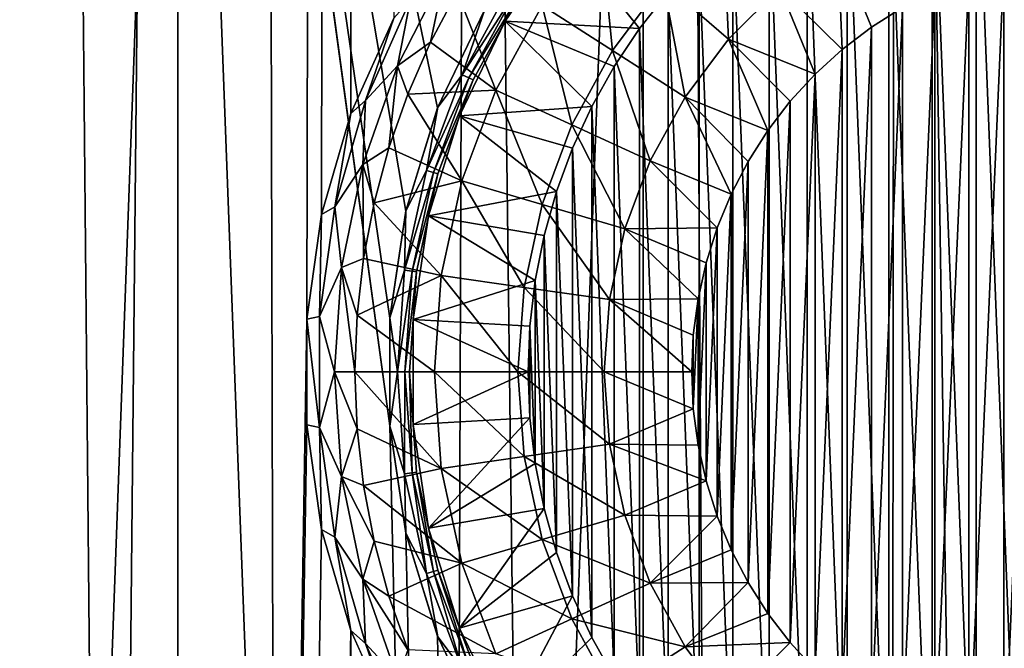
# Model space of a CAD drawing. Header units: metres. Extents: x -24 to 24, y -69 to 184.
# Tile 290 of 656: x -4.67 to -0.46, y 51.07 to 53.76. Entities that reach past the tile are written whole.
import ezdxf

# ---------------------------------------------------------------- set-up
doc = ezdxf.new("R2010")
doc.units = ezdxf.units.M
for name, color, linetype in [('367', 7, 'CONTINUOUS'), ('369', 7, 'CONTINUOUS'), ('4033', 7, 'CONTINUOUS'), ('576', 2, 'CONTINUOUS'), ('580', 2, 'CONTINUOUS'), ('582', 2, 'CONTINUOUS'), ('734', 7, 'CONTINUOUS'), ('735', 7, 'CONTINUOUS'), ('738', 7, 'CONTINUOUS'), ('739', 7, 'CONTINUOUS'), ('741', 7, 'CONTINUOUS'), ('743', 7, 'CONTINUOUS')]:
    doc.layers.add(name, color=color, linetype=linetype)

msp = doc.modelspace()

# ---------------------------------------------------------------- linework, layer by layer
at = {"layer": '367'}
for points in [[(-5.396133, -68.3, -23.642002), (-3.255157, 145.2, -24.030532), (-3.445987, 52.476436, -24.00391)], [(-3.255157, 145.2, -24.030532), (-5.396133, -68.3, -23.642002), (-5.396133, 145.2, -23.642002)], [(-3.445987, 52.476436, -24.00391), (-3.255157, 145.2, -24.030532), (-3.382652, 52.923878, -24.012917)], [(-3.382652, 52.923878, -24.012917), (-3.255157, 145.2, -24.030532), (-3.257648, 53.355916, -24.030194)], [(-3.257648, 53.355916, -24.030194), (-3.255157, 145.2, -24.030532), (-3.074112, 53.763191, -24.054362)], [(-3.445989, 52.023593, -24.003909), (-5.396133, -68.3, -23.642002), (-3.445987, 52.476436, -24.00391)], [(-3.382658, 51.576151, -24.012916), (-5.396133, -68.3, -23.642002), (-3.445989, 52.023593, -24.003909)], [(-3.257658, 51.144112, -24.030193), (-5.396133, -68.3, -23.642002), (-3.382658, 51.576151, -24.012916)], [(-3.255157, -68.3, -24.030532), (-5.396133, -68.3, -23.642002), (-3.257658, 51.144112, -24.030193)], [(-3.074125, 50.736834, -24.05436), (-3.255157, -68.3, -24.030532), (-3.257658, 51.144112, -24.030193)]]:
    msp.add_3dface(points, dxfattribs=at)
at = {"layer": '369'}
for points in [[(-5.396133, -68.3, 23.642002), (-3.255157, -68.3, 24.030532), (-5.37995, 65.481644, 23.64569)], [(-5.37995, 65.481644, 23.64569), (-3.255157, -68.3, 24.030532), (-4.510412, 65.368551, 23.826848)], [(-4.510412, 65.368551, 23.826848), (-3.255157, -68.3, 24.030532), (-3.631011, 65.276726, 23.976619)], [(-3.631011, 65.276726, 23.976619), (-3.255157, -68.3, 24.030532), (-2.739893, 65.205568, 24.094719)], [(-3.255157, -68.3, 24.030532), (-1.087972, -68.3, 24.225582), (-2.739893, 65.205568, 24.094719)], [(-2.739893, 65.205568, 24.094719), (-1.087972, -68.3, 24.225582), (-1.83678, 65.154766, 24.180338)], [(-1.83678, 65.154766, 24.180338), (-1.087972, -68.3, 24.225582), (-0.922576, 65.124184, 24.232444)], [(-1.087972, -68.3, 24.225582), (1.087972, -68.3, 24.225582), (-0.922576, 65.124184, 24.232444)], [(-0.922576, 65.124184, 24.232444), (1.087972, -68.3, 24.225582), (0, 65.113926, 24.25)]]:
    msp.add_3dface(points, dxfattribs=at)
at = {"layer": '4033'}
for points in [[(-2.854476, 53.959174, -24.171369), (-2.916604, 53.661035, -24.231805), (-3.058383, 53.559809, -24.171369)], [(-2.854476, 53.959174, -24.171369), (-3.058383, 53.559809, -24.171369), (-3.002408, 53.844514, -24.093773)], [(-2.802515, 53.875888, -24.231805), (-2.916604, 53.661035, -24.231805), (-2.854476, 53.959174, -24.171369)], [(-3.074112, 53.763191, -24.054362), (-3.002408, 53.844514, -24.093773), (-3.194939, 53.411591, -24.093773)], [(-3.002408, 53.844514, -24.093773), (-3.058383, 53.559809, -24.171369), (-3.194939, 53.411591, -24.093773)], [(-3.257648, 53.355916, -24.030194), (-3.074112, 53.763191, -24.054362), (-3.194939, 53.411591, -24.093773)], [(-2.916604, 53.661035, -24.231805), (-3.014252, 53.438227, -24.231805), (-3.058383, 53.559809, -24.171369)], [(-3.058383, 53.559809, -24.171369), (-3.094908, 53.20872, -24.231805), (-3.206736, 53.136652, -24.171369)], [(-3.058383, 53.559809, -24.171369), (-3.206736, 53.136652, -24.171369), (-3.194939, 53.411591, -24.093773)], [(-3.014252, 53.438227, -24.231805), (-3.094908, 53.20872, -24.231805), (-3.058383, 53.559809, -24.171369)], [(-3.257648, 53.355916, -24.030194), (-3.194939, 53.411591, -24.093773), (-3.325409, 52.956105, -24.093773)], [(-3.194939, 53.411591, -24.093773), (-3.206736, 53.136652, -24.171369), (-3.325409, 52.956105, -24.093773)], [(-3.382652, 52.923878, -24.012917), (-3.257648, 53.355916, -24.030194), (-3.325409, 52.956105, -24.093773)], [(-3.094908, 53.20872, -24.231805), (-3.158117, 52.973809, -24.231805), (-3.206736, 53.136652, -24.171369)], [(-3.206736, 53.136652, -24.171369), (-3.296839, 52.69739, -24.171369), (-3.325409, 52.956105, -24.093773)], [(-3.206736, 53.136652, -24.171369), (-3.203522, 52.734818, -24.231805), (-3.296839, 52.69739, -24.171369)], [(-3.158117, 52.973809, -24.231805), (-3.203522, 52.734818, -24.231805), (-3.206736, 53.136652, -24.171369)], [(-3.445987, 52.476436, -24.00391), (-3.382652, 52.923878, -24.012917), (-3.391284, 52.486902, -24.093773)], [(-3.382652, 52.923878, -24.012917), (-3.325409, 52.956105, -24.093773), (-3.391284, 52.486902, -24.093773)], [(-3.325409, 52.956105, -24.093773), (-3.296839, 52.69739, -24.171369), (-3.391284, 52.486902, -24.093773)], [(-3.203522, 52.734818, -24.231805), (-3.230868, 52.493094, -24.231805), (-3.296839, 52.69739, -24.171369)], [(-3.296839, 52.69739, -24.171369), (-3.327057, 52.25, -24.171369), (-3.391284, 52.486902, -24.093773)], [(-3.296839, 52.69739, -24.171369), (-3.24, 52.249999, -24.231805), (-3.327057, 52.25, -24.171369)], [(-3.230868, 52.493094, -24.231805), (-3.24, 52.249999, -24.231805), (-3.296839, 52.69739, -24.171369)], [(-3.445989, 52.023593, -24.003909), (-3.445987, 52.476436, -24.00391), (-3.391284, 52.013098, -24.093773)], [(-3.445987, 52.476436, -24.00391), (-3.391284, 52.486902, -24.093773), (-3.391284, 52.013098, -24.093773)], [(-3.391284, 52.486902, -24.093773), (-3.327057, 52.25, -24.171369), (-3.391284, 52.013098, -24.093773)], [(-3.327057, 52.25, -24.171369), (-3.296839, 51.802611, -24.171369), (-3.391284, 52.013098, -24.093773)], [(-3.327057, 52.25, -24.171369), (-3.230867, 52.006904, -24.231805), (-3.296839, 51.802611, -24.171369)], [(-3.24, 52.249999, -24.231805), (-3.230867, 52.006904, -24.231805), (-3.327057, 52.25, -24.171369)], [(-3.382658, 51.576151, -24.012916), (-3.445989, 52.023593, -24.003909), (-3.391284, 52.013098, -24.093773)], [(-3.382658, 51.576151, -24.012916), (-3.391284, 52.013098, -24.093773), (-3.325409, 51.543896, -24.093773)], [(-3.391284, 52.013098, -24.093773), (-3.296839, 51.802611, -24.171369), (-3.325409, 51.543896, -24.093773)], [(-3.230867, 52.006904, -24.231805), (-3.203521, 51.76518, -24.231805), (-3.296839, 51.802611, -24.171369)], [(-3.296839, 51.802611, -24.171369), (-3.206736, 51.363348, -24.171369), (-3.325409, 51.543896, -24.093773)], [(-3.296839, 51.802611, -24.171369), (-3.158116, 51.526189, -24.231805), (-3.206736, 51.363348, -24.171369)], [(-3.203521, 51.76518, -24.231805), (-3.158116, 51.526189, -24.231805), (-3.296839, 51.802611, -24.171369)], [(-3.257658, 51.144112, -24.030193), (-3.382658, 51.576151, -24.012916), (-3.325409, 51.543896, -24.093773)], [(-3.257658, 51.144112, -24.030193), (-3.325409, 51.543896, -24.093773), (-3.194939, 51.088409, -24.093773)], [(-3.325409, 51.543896, -24.093773), (-3.206736, 51.363348, -24.171369), (-3.194939, 51.088409, -24.093773)], [(-3.158116, 51.526189, -24.231805), (-3.094907, 51.291278, -24.231805), (-3.206736, 51.363348, -24.171369)], [(-3.206736, 51.363348, -24.171369), (-3.014252, 51.061772, -24.231805), (-3.058383, 50.940191, -24.171369)], [(-3.094907, 51.291278, -24.231805), (-3.014252, 51.061772, -24.231805), (-3.206736, 51.363348, -24.171369)], [(-3.206736, 51.363348, -24.171369), (-3.058383, 50.940191, -24.171369), (-3.194939, 51.088409, -24.093773)], [(-3.074125, 50.736834, -24.05436), (-3.257658, 51.144112, -24.030193), (-3.194939, 51.088409, -24.093773)], [(-3.194939, 51.088409, -24.093773), (-3.058383, 50.940191, -24.171369), (-3.002408, 50.655486, -24.093773)], [(-3.074125, 50.736834, -24.05436), (-3.194939, 51.088409, -24.093773), (-3.002408, 50.655486, -24.093773)]]:
    msp.add_3dface(points, dxfattribs=at)
at = {"layer": '576'}
for points in [[(-3.996623, 5.623234, -21.379652), (-3.996623, 58.7, -21.379652), (-5.952156, 58.7, -20.919712)], [(-5.952156, 5.623234, -20.919712), (-3.996623, 5.623234, -21.379652), (-5.952156, 58.7, -20.919712)], [(-3.091405, 52.480662, -21.529183), (-3.996623, 58.7, -21.379652), (-3.091406, 52.019353, -21.529183)], [(-3.022865, 52.93723, -21.538913), (-3.996623, 58.7, -21.379652), (-3.091405, 52.480662, -21.529183)], [(-2.886933, 53.379435, -21.557554), (-3.996623, 58.7, -21.379652), (-3.022865, 52.93723, -21.538913)], [(-2.68613, 53.797485, -21.583494), (-3.996623, 58.7, -21.379652), (-2.886933, 53.379435, -21.557554)], [(-3.996623, 58.7, -21.379652), (-2.006928, 5.623234, -21.65721), (-3.091406, 52.019353, -21.529183)], [(-3.996623, 5.623234, -21.379652), (-2.006928, 5.623234, -21.65721), (-3.996623, 58.7, -21.379652)], [(-3.091406, 52.019353, -21.529183), (-2.006928, 5.623234, -21.65721), (-3.02287, 51.56279, -21.538913)], [(-3.02287, 51.56279, -21.538913), (-2.006928, 5.623234, -21.65721), (-2.886947, 51.120602, -21.557552)], [(-2.886947, 51.120602, -21.557552), (-2.006928, 5.623234, -21.65721), (-2.686161, 50.702569, -21.58349)]]:
    msp.add_3dface(points, dxfattribs=at)
at = {"layer": '580'}
for points in [[(-5.952156, 5.623234, 20.919712), (-5.952156, 58.7, 20.919712), (-3.996623, 58.7, 21.379652)], [(-3.996623, 5.623234, 21.379652), (-5.952156, 5.623234, 20.919712), (-3.996623, 58.7, 21.379652)], [(-3.996623, 5.623234, 21.379652), (-3.996623, 58.7, 21.379652), (-2.006928, 58.7, 21.65721)], [(-2.006928, 5.623234, 21.65721), (-3.996623, 5.623234, 21.379652), (-2.006928, 58.7, 21.65721)], [(-2.006928, 5.623234, 21.65721), (-2.006928, 58.7, 21.65721), (0, 58.7, 21.75)], [(0, 5.623234, 21.75), (-2.006928, 5.623234, 21.65721), (0, 58.7, 21.75)]]:
    msp.add_3dface(points, dxfattribs=at)
at = {"layer": '582'}
for points in [[(-2.68613, 53.797485, -21.583494), (-2.886933, 53.379435, -21.557554), (-2.885709, 53.382557, -23.573205)], [(-2.684679, 53.8, -23.573205), (-2.68613, 53.797485, -21.583494), (-2.885709, 53.382557, -23.573205)], [(-2.886933, 53.379435, -21.557554), (-3.022865, 52.93723, -21.538913), (-3.022277, 52.939815, -23.573205)], [(-2.885709, 53.382557, -23.573205), (-2.886933, 53.379435, -21.557554), (-3.022277, 52.939815, -23.573205)], [(-3.022865, 52.93723, -21.538913), (-3.091405, 52.480662, -21.529183), (-3.091332, 52.481663, -23.573205)], [(-3.022277, 52.939815, -23.573205), (-3.022865, 52.93723, -21.538913), (-3.091332, 52.481663, -23.573205)], [(-3.091332, 52.481663, -23.573205), (-3.091406, 52.019353, -21.529183), (-3.091332, 52.018337, -23.573205)], [(-3.091405, 52.480662, -21.529183), (-3.091406, 52.019353, -21.529183), (-3.091332, 52.481663, -23.573205)], [(-3.091406, 52.019353, -21.529183), (-3.02287, 51.56279, -21.538913), (-3.091332, 52.018337, -23.573205)], [(-3.091332, 52.018337, -23.573205), (-3.02287, 51.56279, -21.538913), (-3.022277, 51.560185, -23.573205)], [(-3.02287, 51.56279, -21.538913), (-2.886947, 51.120602, -21.557552), (-3.022277, 51.560185, -23.573205)], [(-3.022277, 51.560185, -23.573205), (-2.886947, 51.120602, -21.557552), (-2.885709, 51.117443, -23.573205)], [(-2.886947, 51.120602, -21.557552), (-2.686161, 50.702569, -21.58349), (-2.885709, 51.117443, -23.573205)], [(-2.885709, 51.117443, -23.573205), (-2.686161, 50.702569, -21.58349), (-2.684679, 50.7, -23.573205)]]:
    msp.add_3dface(points, dxfattribs=at)
at = {"layer": '734'}
for points in [[(-0.583636, 54.680919, -18.1), (-0.391079, 49.780778, -18.1), (-0.391079, 54.719222, -18.1)], [(-0.772519, 54.627648, -18.1), (-0.583636, 49.819081, -18.1), (-0.583636, 54.680919, -18.1)], [(-0.583636, 49.819081, -18.1), (-0.391079, 49.780778, -18.1), (-0.583636, 54.680919, -18.1)], [(-0.956729, 54.559689, -18.1), (-0.772519, 49.872352, -18.1), (-0.772519, 54.627648, -18.1)], [(-0.772519, 49.872352, -18.1), (-0.583636, 49.819081, -18.1), (-0.772519, 54.627648, -18.1)], [(-1.134959, 54.477525, -18.1), (-0.956729, 49.940311, -18.1), (-0.956729, 54.559689, -18.1)], [(-0.956729, 49.940311, -18.1), (-0.772519, 49.872352, -18.1), (-0.956729, 54.559689, -18.1)], [(-1.306255, 54.381595, -18.1), (-1.134959, 50.022475, -18.1), (-1.134959, 54.477525, -18.1)], [(-1.134959, 50.022475, -18.1), (-0.956729, 49.940311, -18.1), (-1.134959, 54.477525, -18.1)], [(-1.469461, 54.272543, -18.1), (-1.306255, 50.118405, -18.1), (-1.306255, 54.381595, -18.1)], [(-1.306255, 50.118405, -18.1), (-1.134959, 50.022475, -18.1), (-1.306255, 54.381595, -18.1)], [(-1.623629, 54.151007, -18.1), (-1.469461, 50.227457, -18.1), (-1.469461, 54.272543, -18.1)], [(-1.469461, 50.227457, -18.1), (-1.306255, 50.118405, -18.1), (-1.469461, 54.272543, -18.1)], [(-1.767756, 54.017776, -18.1), (-1.623629, 50.348993, -18.1), (-1.623629, 54.151007, -18.1)], [(-1.623629, 50.348993, -18.1), (-1.469461, 50.227457, -18.1), (-1.623629, 54.151007, -18.1)], [(-1.901013, 53.873623, -18.1), (-1.767756, 50.482224, -18.1), (-1.767756, 54.017776, -18.1)], [(-1.767756, 50.482224, -18.1), (-1.623629, 50.348993, -18.1), (-1.767756, 54.017776, -18.1)], [(-2.022556, 53.719443, -18.1), (-1.901013, 50.626377, -18.1), (-1.901013, 53.873623, -18.1)], [(-1.901013, 50.626377, -18.1), (-1.767756, 50.482224, -18.1), (-1.901013, 53.873623, -18.1)], [(-2.131587, 53.556266, -18.1), (-2.022556, 50.780557, -18.1), (-2.022556, 53.719443, -18.1)], [(-2.022556, 50.780557, -18.1), (-1.901013, 50.626377, -18.1), (-2.022556, 53.719443, -18.1)], [(-2.227523, 53.38496, -18.1), (-2.131587, 50.943734, -18.1), (-2.131587, 53.556266, -18.1)], [(-2.131587, 50.943734, -18.1), (-2.022556, 50.780557, -18.1), (-2.131587, 53.556266, -18.1)], [(-2.309693, 53.206724, -18.1), (-2.227523, 51.11504, -18.1), (-2.227523, 53.38496, -18.1)], [(-2.227523, 51.11504, -18.1), (-2.131587, 50.943734, -18.1), (-2.227523, 53.38496, -18.1)], [(-2.377646, 53.02253, -18.1), (-2.309693, 51.293276, -18.1), (-2.309693, 53.206724, -18.1)], [(-2.309693, 51.293276, -18.1), (-2.227523, 51.11504, -18.1), (-2.309693, 53.206724, -18.1)], [(-2.430921, 52.833623, -18.1), (-2.377646, 51.47747, -18.1), (-2.377646, 53.02253, -18.1)], [(-2.377646, 51.47747, -18.1), (-2.309693, 51.293276, -18.1), (-2.377646, 53.02253, -18.1)], [(-2.469224, 52.641067, -18.1), (-2.430921, 51.666377, -18.1), (-2.430921, 52.833623, -18.1)], [(-2.430921, 51.666377, -18.1), (-2.377646, 51.47747, -18.1), (-2.430921, 52.833623, -18.1)], [(-2.492291, 52.446168, -18.1), (-2.469224, 51.858933, -18.1), (-2.469224, 52.641067, -18.1)], [(-2.469224, 51.858933, -18.1), (-2.430921, 51.666377, -18.1), (-2.469224, 52.641067, -18.1)], [(-2.5, 52.25, -18.1), (-2.492291, 52.053832, -18.1), (-2.492291, 52.446168, -18.1)], [(-2.492291, 52.053832, -18.1), (-2.469224, 51.858933, -18.1), (-2.492291, 52.446168, -18.1)]]:
    msp.add_3dface(points, dxfattribs=at)
at = {"layer": '735'}
for points in [[(-0.464795, 50.511045, -24.6), (-0.311349, 54.022868, -24.6), (-0.311349, 50.477132, -24.6)], [(-0.464795, 53.988955, -24.6), (-0.311349, 54.022868, -24.6), (-0.464795, 50.511045, -24.6)], [(-0.614722, 50.558221, -24.6), (-0.464795, 53.988955, -24.6), (-0.464795, 50.511045, -24.6)], [(-0.614722, 53.941779, -24.6), (-0.464795, 53.988955, -24.6), (-0.614722, 50.558221, -24.6)], [(-0.759849, 50.618243, -24.6), (-0.614722, 53.941779, -24.6), (-0.614722, 50.558221, -24.6)], [(-0.759849, 53.881757, -24.6), (-0.614722, 53.941779, -24.6), (-0.759849, 50.618243, -24.6)], [(-0.899196, 50.690691, -24.6), (-0.759849, 53.881757, -24.6), (-0.759849, 50.618243, -24.6)], [(-0.899196, 53.809309, -24.6), (-0.759849, 53.881757, -24.6), (-0.899196, 50.690691, -24.6)], [(-1.031766, 50.775057, -24.6), (-0.899196, 53.809309, -24.6), (-0.899196, 50.690691, -24.6)], [(-1.031766, 53.724943, -24.6), (-0.899196, 53.809309, -24.6), (-1.031766, 50.775057, -24.6)], [(-1.156458, 50.870651, -24.6), (-1.031766, 53.724943, -24.6), (-1.031766, 50.775057, -24.6)], [(-1.156458, 53.629349, -24.6), (-1.031766, 53.724943, -24.6), (-1.156458, 50.870651, -24.6)], [(-1.272312, 50.976728, -24.6), (-1.156458, 53.629349, -24.6), (-1.156458, 50.870651, -24.6)], [(-1.272312, 53.523272, -24.6), (-1.156458, 53.629349, -24.6), (-1.272312, 50.976728, -24.6)], [(-1.378498, 51.092528, -24.6), (-1.272312, 53.523272, -24.6), (-1.272312, 50.976728, -24.6)], [(-1.378498, 53.407472, -24.6), (-1.272312, 53.523272, -24.6), (-1.378498, 51.092528, -24.6)], [(-1.474176, 51.217138, -24.6), (-1.378498, 53.407472, -24.6), (-1.378498, 51.092528, -24.6)], [(-1.474176, 53.282862, -24.6), (-1.378498, 53.407472, -24.6), (-1.474176, 51.217138, -24.6)], [(-1.558619, 51.349609, -24.6), (-1.474176, 53.282862, -24.6), (-1.474176, 51.217138, -24.6)], [(-1.558619, 53.150391, -24.6), (-1.474176, 53.282862, -24.6), (-1.558619, 51.349609, -24.6)], [(-1.631199, 51.488956, -24.6), (-1.558619, 53.150391, -24.6), (-1.558619, 51.349609, -24.6)], [(-1.631199, 53.011044, -24.6), (-1.558619, 53.150391, -24.6), (-1.631199, 51.488956, -24.6)], [(-1.691344, 51.63408, -24.6), (-1.631199, 53.011044, -24.6), (-1.631199, 51.488956, -24.6)], [(-1.691344, 52.86592, -24.6), (-1.631199, 53.011044, -24.6), (-1.691344, 51.63408, -24.6)], [(-1.738607, 51.783907, -24.6), (-1.691344, 52.86592, -24.6), (-1.691344, 51.63408, -24.6)], [(-1.738607, 52.716093, -24.6), (-1.691344, 52.86592, -24.6), (-1.738607, 51.783907, -24.6)], [(-1.772629, 51.937294, -24.6), (-1.738607, 52.716093, -24.6), (-1.738607, 51.783907, -24.6)], [(-1.772629, 52.562706, -24.6), (-1.738607, 52.716093, -24.6), (-1.772629, 51.937294, -24.6)], [(-1.793143, 52.093039, -24.6), (-1.772629, 52.562706, -24.6), (-1.772629, 51.937294, -24.6)], [(-1.793143, 52.406961, -24.6), (-1.772629, 52.562706, -24.6), (-1.793143, 52.093039, -24.6)], [(-1.799999, 52.25, -24.6), (-1.793143, 52.406961, -24.6), (-1.793143, 52.093039, -24.6)]]:
    msp.add_3dface(points, dxfattribs=at)
at = {"layer": '738'}
for points in [[(-2.439794, 53.81796, -24.390983), (-2.191816, 54.149219, -24.390983), (-2.139139, 53.624741, -24.506587)], [(-2.191816, 54.149219, -24.390983), (-1.92172, 53.91518, -24.506587), (-2.139139, 53.624741, -24.506587)], [(-1.66518, 54.17172, -24.506587), (-1.642823, 53.673514, -24.576625), (-1.92172, 53.91518, -24.506587)], [(-1.423514, 53.892823, -24.576625), (-1.642823, 53.673514, -24.576625), (-1.66518, 54.17172, -24.506587)], [(-1.175227, 54.078689, -24.576625), (-1.156458, 53.629349, -24.6), (-1.423514, 53.892823, -24.576625)], [(-1.031766, 53.724943, -24.6), (-1.156458, 53.629349, -24.6), (-1.175227, 54.078689, -24.576625)], [(-0.899196, 53.809309, -24.6), (-1.031766, 53.724943, -24.6), (-1.175227, 54.078689, -24.576625)], [(-1.92172, 53.91518, -24.506587), (-1.828689, 53.425227, -24.576625), (-2.139139, 53.624741, -24.506587)], [(-1.642823, 53.673514, -24.576625), (-1.828689, 53.425227, -24.576625), (-1.92172, 53.91518, -24.506587)], [(-1.423514, 53.892823, -24.576625), (-1.272312, 53.523272, -24.6), (-1.642823, 53.673514, -24.576625)], [(-1.156458, 53.629349, -24.6), (-1.272312, 53.523272, -24.6), (-1.423514, 53.892823, -24.576625)], [(-2.802515, 53.875888, -24.231805), (-2.638104, 53.454782, -24.390983), (-2.916604, 53.661035, -24.231805)], [(-2.439794, 53.81796, -24.390983), (-2.638104, 53.454782, -24.390983), (-2.802515, 53.875888, -24.231805)], [(-2.638104, 53.454782, -24.390983), (-2.439794, 53.81796, -24.390983), (-2.313012, 53.306317, -24.506587)], [(-2.439794, 53.81796, -24.390983), (-2.139139, 53.624741, -24.506587), (-2.313012, 53.306317, -24.506587)], [(-2.916604, 53.661035, -24.231805), (-2.638104, 53.454782, -24.390983), (-3.014252, 53.438227, -24.231805)], [(-1.642823, 53.673514, -24.576625), (-1.474176, 53.282862, -24.6), (-1.828689, 53.425227, -24.576625)], [(-1.378498, 53.407472, -24.6), (-1.474176, 53.282862, -24.6), (-1.642823, 53.673514, -24.576625)], [(-1.272312, 53.523272, -24.6), (-1.378498, 53.407472, -24.6), (-1.642823, 53.673514, -24.576625)], [(-2.139139, 53.624741, -24.506587), (-1.977327, 53.153015, -24.576625), (-2.313012, 53.306317, -24.506587)], [(-1.828689, 53.425227, -24.576625), (-1.977327, 53.153015, -24.576625), (-2.139139, 53.624741, -24.506587)], [(-3.014252, 53.438227, -24.231805), (-2.78271, 53.067077, -24.390983), (-3.094908, 53.20872, -24.231805)], [(-2.638104, 53.454782, -24.390983), (-2.78271, 53.067077, -24.390983), (-3.014252, 53.438227, -24.231805)], [(-2.78271, 53.067077, -24.390983), (-2.638104, 53.454782, -24.390983), (-2.439798, 52.966389, -24.506587)], [(-2.638104, 53.454782, -24.390983), (-2.313012, 53.306317, -24.506587), (-2.439798, 52.966389, -24.506587)], [(-1.828689, 53.425227, -24.576625), (-1.631199, 53.011044, -24.6), (-1.977327, 53.153015, -24.576625)], [(-1.558619, 53.150391, -24.6), (-1.631199, 53.011044, -24.6), (-1.828689, 53.425227, -24.576625)], [(-1.474176, 53.282862, -24.6), (-1.558619, 53.150391, -24.6), (-1.828689, 53.425227, -24.576625)], [(-2.313012, 53.306317, -24.506587), (-2.085713, 52.862421, -24.576625), (-2.439798, 52.966389, -24.506587)], [(-1.977327, 53.153015, -24.576625), (-2.085713, 52.862421, -24.576625), (-2.313012, 53.306317, -24.506587)], [(-3.094908, 53.20872, -24.231805), (-2.78271, 53.067077, -24.390983), (-3.158117, 52.973809, -24.231805)], [(-1.977327, 53.153015, -24.576625), (-1.691344, 52.86592, -24.6), (-2.085713, 52.862421, -24.576625)], [(-1.631199, 53.011044, -24.6), (-1.691344, 52.86592, -24.6), (-1.977327, 53.153015, -24.576625)], [(-2.78271, 53.067077, -24.390983), (-2.870668, 52.66274, -24.390983), (-3.158117, 52.973809, -24.231805)], [(-2.870668, 52.66274, -24.390983), (-2.78271, 53.067077, -24.390983), (-2.516918, 52.611878, -24.506587)], [(-2.78271, 53.067077, -24.390983), (-2.439798, 52.966389, -24.506587), (-2.516918, 52.611878, -24.506587)], [(-3.158117, 52.973809, -24.231805), (-2.870668, 52.66274, -24.390983), (-3.203522, 52.734818, -24.231805)], [(-2.439798, 52.966389, -24.506587), (-2.15164, 52.559359, -24.576625), (-2.516918, 52.611878, -24.506587)], [(-2.085713, 52.862421, -24.576625), (-2.15164, 52.559359, -24.576625), (-2.439798, 52.966389, -24.506587)], [(-2.085713, 52.862421, -24.576625), (-1.772629, 52.562706, -24.6), (-2.15164, 52.559359, -24.576625)], [(-1.691344, 52.86592, -24.6), (-1.738607, 52.716093, -24.6), (-2.085713, 52.862421, -24.576625)], [(-1.738607, 52.716093, -24.6), (-1.772629, 52.562706, -24.6), (-2.085713, 52.862421, -24.576625)], [(-3.203522, 52.734818, -24.231805), (-2.870668, 52.66274, -24.390983), (-3.230868, 52.493094, -24.231805)], [(-2.870668, 52.66274, -24.390983), (-2.900188, 52.25, -24.390983), (-3.230868, 52.493094, -24.231805)], [(-2.900188, 52.25, -24.390983), (-2.870668, 52.66274, -24.390983), (-2.5428, 52.25, -24.506587)], [(-2.870668, 52.66274, -24.390983), (-2.516918, 52.611878, -24.506587), (-2.5428, 52.25, -24.506587)], [(-2.516918, 52.611878, -24.506587), (-2.173766, 52.25, -24.576625), (-2.5428, 52.25, -24.506587)], [(-2.15164, 52.559359, -24.576625), (-2.173766, 52.25, -24.576625), (-2.516918, 52.611878, -24.506587)], [(-2.15164, 52.559359, -24.576625), (-1.799999, 52.25, -24.6), (-2.173766, 52.25, -24.576625)], [(-1.772629, 52.562706, -24.6), (-1.793143, 52.406961, -24.6), (-2.15164, 52.559359, -24.576625)], [(-1.793143, 52.406961, -24.6), (-1.799999, 52.25, -24.6), (-2.15164, 52.559359, -24.576625)], [(-3.230868, 52.493094, -24.231805), (-2.900188, 52.25, -24.390983), (-3.24, 52.249999, -24.231805)], [(-2.900188, 52.25, -24.390983), (-2.870668, 51.83726, -24.390983), (-3.24, 52.249999, -24.231805)], [(-3.24, 52.249999, -24.231805), (-2.870668, 51.83726, -24.390983), (-3.230867, 52.006904, -24.231805)], [(-2.900188, 52.25, -24.390983), (-2.5428, 52.25, -24.506587), (-2.516918, 51.888122, -24.506587)], [(-2.870668, 51.83726, -24.390983), (-2.900188, 52.25, -24.390983), (-2.516918, 51.888122, -24.506587)], [(-2.5428, 52.25, -24.506587), (-2.15164, 51.940641, -24.576625), (-2.516918, 51.888122, -24.506587)], [(-2.173766, 52.25, -24.576625), (-2.15164, 51.940641, -24.576625), (-2.5428, 52.25, -24.506587)], [(-2.173766, 52.25, -24.576625), (-1.793143, 52.093039, -24.6), (-2.15164, 51.940641, -24.576625)], [(-1.799999, 52.25, -24.6), (-1.793143, 52.093039, -24.6), (-2.173766, 52.25, -24.576625)], [(-1.793143, 52.093039, -24.6), (-1.772629, 51.937294, -24.6), (-2.15164, 51.940641, -24.576625)], [(-3.230867, 52.006904, -24.231805), (-2.870668, 51.83726, -24.390983), (-3.203521, 51.76518, -24.231805)], [(-2.15164, 51.940641, -24.576625), (-2.085713, 51.637579, -24.576625), (-2.516918, 51.888122, -24.506587)], [(-2.15164, 51.940641, -24.576625), (-1.738607, 51.783907, -24.6), (-2.085713, 51.637579, -24.576625)], [(-1.772629, 51.937294, -24.6), (-1.738607, 51.783907, -24.6), (-2.15164, 51.940641, -24.576625)], [(-2.870668, 51.83726, -24.390983), (-2.516918, 51.888122, -24.506587), (-2.439798, 51.533611, -24.506587)], [(-2.516918, 51.888122, -24.506587), (-2.085713, 51.637579, -24.576625), (-2.439798, 51.533611, -24.506587)], [(-2.870668, 51.83726, -24.390983), (-2.78271, 51.432923, -24.390983), (-3.203521, 51.76518, -24.231805)], [(-2.78271, 51.432923, -24.390983), (-2.870668, 51.83726, -24.390983), (-2.439798, 51.533611, -24.506587)], [(-1.738607, 51.783907, -24.6), (-1.691344, 51.63408, -24.6), (-2.085713, 51.637579, -24.576625)], [(-3.203521, 51.76518, -24.231805), (-2.78271, 51.432923, -24.390983), (-3.158116, 51.526189, -24.231805)], [(-2.085713, 51.637579, -24.576625), (-1.977327, 51.346985, -24.576625), (-2.439798, 51.533611, -24.506587)], [(-2.085713, 51.637579, -24.576625), (-1.691344, 51.63408, -24.6), (-1.977327, 51.346985, -24.576625)], [(-1.691344, 51.63408, -24.6), (-1.631199, 51.488956, -24.6), (-1.977327, 51.346985, -24.576625)], [(-2.78271, 51.432923, -24.390983), (-2.439798, 51.533611, -24.506587), (-2.313012, 51.193683, -24.506587)], [(-2.439798, 51.533611, -24.506587), (-1.977327, 51.346985, -24.576625), (-2.313012, 51.193683, -24.506587)], [(-3.158116, 51.526189, -24.231805), (-2.78271, 51.432923, -24.390983), (-3.094907, 51.291278, -24.231805)], [(-1.631199, 51.488956, -24.6), (-1.558619, 51.349609, -24.6), (-1.977327, 51.346985, -24.576625)], [(-2.78271, 51.432923, -24.390983), (-2.638104, 51.045218, -24.390983), (-3.094907, 51.291278, -24.231805)], [(-2.638104, 51.045218, -24.390983), (-2.78271, 51.432923, -24.390983), (-2.313012, 51.193683, -24.506587)], [(-1.977327, 51.346985, -24.576625), (-1.828689, 51.074773, -24.576625), (-2.313012, 51.193683, -24.506587)], [(-1.977327, 51.346985, -24.576625), (-1.558619, 51.349609, -24.6), (-1.828689, 51.074773, -24.576625)], [(-1.558619, 51.349609, -24.6), (-1.474176, 51.217138, -24.6), (-1.828689, 51.074773, -24.576625)], [(-3.094907, 51.291278, -24.231805), (-2.638104, 51.045218, -24.390983), (-3.014252, 51.061772, -24.231805)], [(-1.474176, 51.217138, -24.6), (-1.378498, 51.092528, -24.6), (-1.828689, 51.074773, -24.576625)], [(-2.638104, 51.045218, -24.390983), (-2.313012, 51.193683, -24.506587), (-2.139139, 50.875259, -24.506587)], [(-2.313012, 51.193683, -24.506587), (-1.828689, 51.074773, -24.576625), (-2.139139, 50.875259, -24.506587)], [(-1.828689, 51.074773, -24.576625), (-1.642823, 50.826486, -24.576625), (-2.139139, 50.875259, -24.506587)], [(-1.828689, 51.074773, -24.576625), (-1.378498, 51.092528, -24.6), (-1.642823, 50.826486, -24.576625)], [(-1.378498, 51.092528, -24.6), (-1.272312, 50.976728, -24.6), (-1.642823, 50.826486, -24.576625)]]:
    msp.add_3dface(points, dxfattribs=at)
at = {"layer": '739'}
for points in [[(-2.345495, 54.120469, -23.4), (-2.598076, 53.75, -23.4), (-2.598069, 53.750013, -18.6)], [(-2.345475, 54.120494, -18.6), (-2.345495, 54.120469, -23.4), (-2.598069, 53.750013, -18.6)], [(-2.598076, 53.75, -23.4), (-2.792621, 53.346023, -23.4), (-2.792614, 53.346042, -18.6)], [(-2.598069, 53.750013, -18.6), (-2.598076, 53.75, -23.4), (-2.792614, 53.346042, -18.6)], [(-2.792621, 53.346023, -23.4), (-2.924784, 52.917563, -23.4), (-2.924781, 52.917575, -18.6)], [(-2.792614, 53.346042, -18.6), (-2.792621, 53.346023, -23.4), (-2.924781, 52.917575, -18.6)], [(-2.924781, 52.917575, -18.6), (-2.991611, 52.47419, -23.4), (-2.991612, 52.474189, -18.6)], [(-2.924784, 52.917563, -23.4), (-2.991611, 52.47419, -23.4), (-2.924781, 52.917575, -18.6)], [(-2.991611, 52.47419, -23.4), (-2.991611, 52.02581, -23.4), (-2.991612, 52.474189, -18.6)], [(-2.991612, 52.474189, -18.6), (-2.991611, 52.02581, -23.4), (-2.991612, 52.025811, -18.6)], [(-2.991612, 52.025811, -18.6), (-2.924784, 51.582437, -23.4), (-2.924781, 51.582425, -18.6)], [(-2.991611, 52.02581, -23.4), (-2.924784, 51.582437, -23.4), (-2.991612, 52.025811, -18.6)], [(-2.924784, 51.582437, -23.4), (-2.792621, 51.153977, -23.4), (-2.924781, 51.582425, -18.6)], [(-2.924781, 51.582425, -18.6), (-2.792621, 51.153977, -23.4), (-2.792614, 51.153958, -18.6)], [(-2.792621, 51.153977, -23.4), (-2.598076, 50.75, -23.4), (-2.792614, 51.153958, -18.6)], [(-2.792614, 51.153958, -18.6), (-2.598076, 50.75, -23.4), (-2.598069, 50.749987, -18.6)]]:
    msp.add_3dface(points, dxfattribs=at)
at = {"layer": '741'}
for points in [[(-2.022556, 53.719443, -18.1), (-2.345475, 54.120494, -18.6), (-2.598069, 53.750013, -18.6)], [(-2.022556, 53.719443, -18.1), (-1.901013, 53.873623, -18.1), (-2.345475, 54.120494, -18.6)], [(-2.227523, 53.38496, -18.1), (-2.598069, 53.750013, -18.6), (-2.792614, 53.346042, -18.6)], [(-2.131587, 53.556266, -18.1), (-2.022556, 53.719443, -18.1), (-2.598069, 53.750013, -18.6)], [(-2.227523, 53.38496, -18.1), (-2.131587, 53.556266, -18.1), (-2.598069, 53.750013, -18.6)], [(-2.309693, 53.206724, -18.1), (-2.227523, 53.38496, -18.1), (-2.792614, 53.346042, -18.6)], [(-2.377646, 53.02253, -18.1), (-2.792614, 53.346042, -18.6), (-2.924781, 52.917575, -18.6)], [(-2.377646, 53.02253, -18.1), (-2.309693, 53.206724, -18.1), (-2.792614, 53.346042, -18.6)], [(-2.430921, 52.833623, -18.1), (-2.377646, 53.02253, -18.1), (-2.924781, 52.917575, -18.6)], [(-2.469224, 52.641067, -18.1), (-2.924781, 52.917575, -18.6), (-2.991612, 52.474189, -18.6)], [(-2.469224, 52.641067, -18.1), (-2.430921, 52.833623, -18.1), (-2.924781, 52.917575, -18.6)], [(-2.492291, 52.446168, -18.1), (-2.469224, 52.641067, -18.1), (-2.991612, 52.474189, -18.6)], [(-2.5, 52.25, -18.1), (-2.991612, 52.474189, -18.6), (-2.991612, 52.025811, -18.6)], [(-2.5, 52.25, -18.1), (-2.492291, 52.446168, -18.1), (-2.991612, 52.474189, -18.6)], [(-2.492291, 52.053832, -18.1), (-2.5, 52.25, -18.1), (-2.991612, 52.025811, -18.6)], [(-2.492291, 52.053832, -18.1), (-2.991612, 52.025811, -18.6), (-2.924781, 51.582425, -18.6)], [(-2.469224, 51.858933, -18.1), (-2.492291, 52.053832, -18.1), (-2.924781, 51.582425, -18.6)], [(-2.430921, 51.666377, -18.1), (-2.469224, 51.858933, -18.1), (-2.924781, 51.582425, -18.6)], [(-2.430921, 51.666377, -18.1), (-2.924781, 51.582425, -18.6), (-2.792614, 51.153958, -18.6)], [(-2.377646, 51.47747, -18.1), (-2.430921, 51.666377, -18.1), (-2.792614, 51.153958, -18.6)], [(-2.309693, 51.293276, -18.1), (-2.377646, 51.47747, -18.1), (-2.792614, 51.153958, -18.6)], [(-2.309693, 51.293276, -18.1), (-2.792614, 51.153958, -18.6), (-2.598069, 50.749987, -18.6)], [(-2.227523, 51.11504, -18.1), (-2.309693, 51.293276, -18.1), (-2.598069, 50.749987, -18.6)], [(-2.131587, 50.943734, -18.1), (-2.227523, 51.11504, -18.1), (-2.598069, 50.749987, -18.6)]]:
    msp.add_3dface(points, dxfattribs=at)
at = {"layer": '743'}
for points in [[(-2.598076, 53.75, -23.4), (-2.345495, 54.120469, -23.4), (-2.529471, 53.875592, -23.451663)], [(-2.57304, 53.903592, -23.541421), (-2.782181, 53.520579, -23.541421), (-2.54628, 53.886395, -23.499955)], [(-2.57304, 53.903592, -23.541421), (-2.684679, 53.8, -23.573205), (-2.782181, 53.520579, -23.541421)], [(-2.782181, 53.520579, -23.541421), (-2.753246, 53.507365, -23.499955), (-2.54628, 53.886395, -23.499955)], [(-2.753246, 53.507365, -23.499955), (-2.529471, 53.875592, -23.451663), (-2.54628, 53.886395, -23.499955)], [(-2.73507, 53.499065, -23.451663), (-2.529471, 53.875592, -23.451663), (-2.753246, 53.507365, -23.499955)], [(-2.73507, 53.499065, -23.451663), (-2.598076, 53.75, -23.4), (-2.529471, 53.875592, -23.451663)], [(-2.684679, 53.8, -23.573205), (-2.885709, 53.382557, -23.573205), (-2.782181, 53.520579, -23.541421)], [(-2.792621, 53.346023, -23.4), (-2.598076, 53.75, -23.4), (-2.73507, 53.499065, -23.451663)], [(-2.782181, 53.520579, -23.541421), (-2.934685, 53.111701, -23.541421), (-2.753246, 53.507365, -23.499955)], [(-2.782181, 53.520579, -23.541421), (-2.885709, 53.382557, -23.573205), (-2.934685, 53.111701, -23.541421)], [(-2.934685, 53.111701, -23.541421), (-2.904163, 53.102739, -23.499955), (-2.753246, 53.507365, -23.499955)], [(-2.904163, 53.102739, -23.499955), (-2.73507, 53.499065, -23.451663), (-2.753246, 53.507365, -23.499955)], [(-2.884992, 53.09711, -23.451663), (-2.73507, 53.499065, -23.451663), (-2.904163, 53.102739, -23.499955)], [(-2.884992, 53.09711, -23.451663), (-2.792621, 53.346023, -23.4), (-2.73507, 53.499065, -23.451663)], [(-2.885709, 53.382557, -23.573205), (-3.022277, 52.939815, -23.573205), (-2.934685, 53.111701, -23.541421)], [(-2.924784, 52.917563, -23.4), (-2.792621, 53.346023, -23.4), (-2.884992, 53.09711, -23.451663)], [(-2.934685, 53.111701, -23.541421), (-3.027447, 52.685281, -23.541421), (-2.904163, 53.102739, -23.499955)], [(-2.934685, 53.111701, -23.541421), (-3.022277, 52.939815, -23.573205), (-3.027447, 52.685281, -23.541421)], [(-3.027447, 52.685281, -23.541421), (-2.995961, 52.680754, -23.499955), (-2.904163, 53.102739, -23.499955)], [(-2.995961, 52.680754, -23.499955), (-2.884992, 53.09711, -23.451663), (-2.904163, 53.102739, -23.499955)], [(-2.976183, 52.677911, -23.451663), (-2.884992, 53.09711, -23.451663), (-2.995961, 52.680754, -23.499955)], [(-2.976183, 52.677911, -23.451663), (-2.924784, 52.917563, -23.4), (-2.884992, 53.09711, -23.451663)], [(-3.022277, 52.939815, -23.573205), (-3.091332, 52.481663, -23.573205), (-3.027447, 52.685281, -23.541421)], [(-2.991611, 52.47419, -23.4), (-2.924784, 52.917563, -23.4), (-2.976183, 52.677911, -23.451663)], [(-3.027447, 52.685281, -23.541421), (-3.091332, 52.481663, -23.573205), (-3.058579, 52.25, -23.541421)], [(-3.027447, 52.685281, -23.541421), (-3.058579, 52.25, -23.541421), (-2.995961, 52.680754, -23.499955)], [(-3.058579, 52.25, -23.541421), (-3.026769, 52.25, -23.499955), (-2.995961, 52.680754, -23.499955)], [(-3.026769, 52.25, -23.499955), (-2.976183, 52.677911, -23.451663), (-2.995961, 52.680754, -23.499955)], [(-3.006788, 52.25, -23.451663), (-2.976183, 52.677911, -23.451663), (-3.026769, 52.25, -23.499955)], [(-3.006788, 52.25, -23.451663), (-2.991611, 52.47419, -23.4), (-2.976183, 52.677911, -23.451663)], [(-3.091332, 52.481663, -23.573205), (-3.091332, 52.018337, -23.573205), (-3.058579, 52.25, -23.541421)], [(-2.991611, 52.02581, -23.4), (-2.991611, 52.47419, -23.4), (-3.006788, 52.25, -23.451663)], [(-3.058579, 52.25, -23.541421), (-3.091332, 52.018337, -23.573205), (-3.027447, 51.814719, -23.541421)], [(-3.058579, 52.25, -23.541421), (-3.027447, 51.814719, -23.541421), (-3.026769, 52.25, -23.499955)], [(-3.027447, 51.814719, -23.541421), (-2.995961, 51.819246, -23.499955), (-3.026769, 52.25, -23.499955)], [(-2.995961, 51.819246, -23.499955), (-3.006788, 52.25, -23.451663), (-3.026769, 52.25, -23.499955)], [(-2.976183, 51.822089, -23.451663), (-3.006788, 52.25, -23.451663), (-2.995961, 51.819246, -23.499955)], [(-2.976183, 51.822089, -23.451663), (-2.991611, 52.02581, -23.4), (-3.006788, 52.25, -23.451663)], [(-3.091332, 52.018337, -23.573205), (-3.022277, 51.560185, -23.573205), (-3.027447, 51.814719, -23.541421)], [(-2.924784, 51.582437, -23.4), (-2.991611, 52.02581, -23.4), (-2.976183, 51.822089, -23.451663)], [(-3.027447, 51.814719, -23.541421), (-2.934685, 51.388299, -23.541421), (-2.995961, 51.819246, -23.499955)], [(-3.027447, 51.814719, -23.541421), (-3.022277, 51.560185, -23.573205), (-2.934685, 51.388299, -23.541421)], [(-2.904163, 51.397261, -23.499955), (-2.976183, 51.822089, -23.451663), (-2.995961, 51.819246, -23.499955)], [(-2.934685, 51.388299, -23.541421), (-2.904163, 51.397261, -23.499955), (-2.995961, 51.819246, -23.499955)], [(-2.884992, 51.40289, -23.451663), (-2.976183, 51.822089, -23.451663), (-2.904163, 51.397261, -23.499955)], [(-2.884992, 51.40289, -23.451663), (-2.924784, 51.582437, -23.4), (-2.976183, 51.822089, -23.451663)], [(-2.792621, 51.153977, -23.4), (-2.924784, 51.582437, -23.4), (-2.884992, 51.40289, -23.451663)], [(-3.022277, 51.560185, -23.573205), (-2.885709, 51.117443, -23.573205), (-2.934685, 51.388299, -23.541421)], [(-2.934685, 51.388299, -23.541421), (-2.782181, 50.979421, -23.541421), (-2.904163, 51.397261, -23.499955)], [(-2.934685, 51.388299, -23.541421), (-2.885709, 51.117443, -23.573205), (-2.782181, 50.979421, -23.541421)], [(-2.753246, 50.992635, -23.499955), (-2.884992, 51.40289, -23.451663), (-2.904163, 51.397261, -23.499955)], [(-2.782181, 50.979421, -23.541421), (-2.753246, 50.992635, -23.499955), (-2.904163, 51.397261, -23.499955)], [(-2.73507, 51.000935, -23.451663), (-2.884992, 51.40289, -23.451663), (-2.753246, 50.992635, -23.499955)], [(-2.73507, 51.000935, -23.451663), (-2.792621, 51.153977, -23.4), (-2.884992, 51.40289, -23.451663)], [(-2.598076, 50.75, -23.4), (-2.792621, 51.153977, -23.4), (-2.73507, 51.000935, -23.451663)], [(-2.885709, 51.117443, -23.573205), (-2.684679, 50.7, -23.573205), (-2.782181, 50.979421, -23.541421)]]:
    msp.add_3dface(points, dxfattribs=at)

doc.saveas('drawing.dxf')
